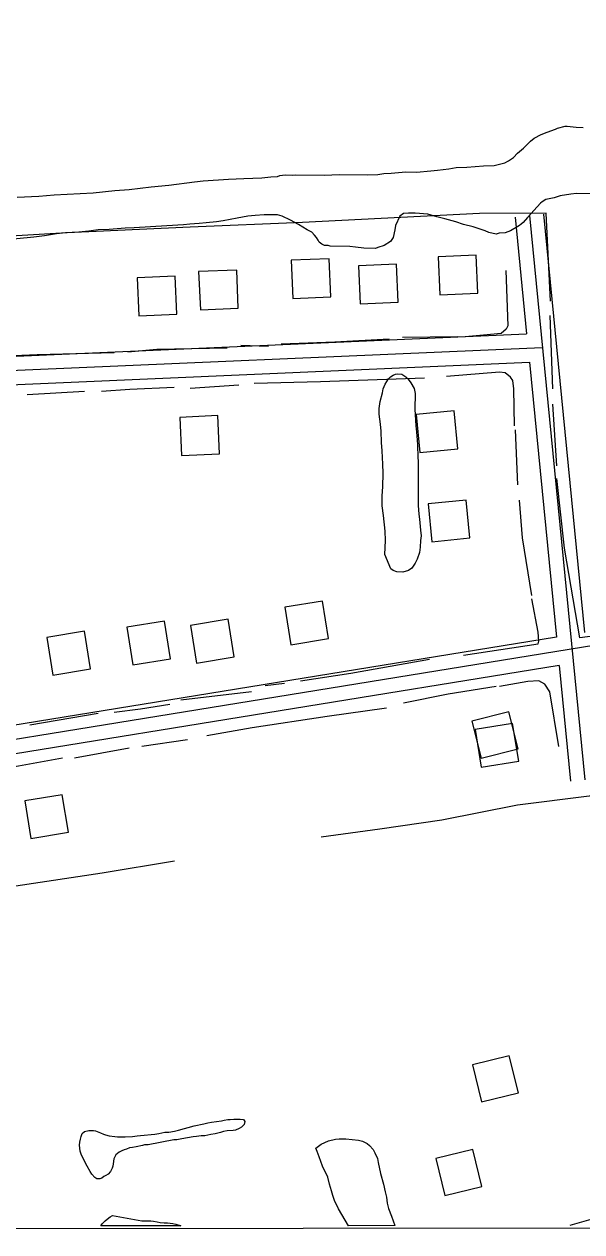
# Model space of a CAD drawing. Extents: x 3297735 to 3335592, y 670436 to 695807.
# Drawn here: x 3304997 to 3305583, y 675812 to 677080 of the extents above; entities that cross this region are included whole.
import ezdxf

# ---------------------------------------------------------------- set-up
doc = ezdxf.new("R2010")
doc.units = 0
for name, color, linetype in [('V-BLDG-OTLN', 7, 'Continuous'), ('V-GRID-FRAM', 7, 'Continuous'), ('V-ROAD-CNTR', 7, 'Continuous'), ('V-SITE-VEGE', 7, 'Continuous'), ('V-TOPO-SHOR', 7, 'Continuous')]:
    doc.layers.add(name, color=color, linetype=linetype)

msp = doc.modelspace()

# ---------------------------------------------------------------- linework, layer by layer
at = {"layer": 'V-BLDG-OTLN'}
for points in [[(3305433.5, 676796), (3305473.5, 676797.8), (3305471.7, 676837.7), (3305431.8, 676836)], [(3305279, 676792.2), (3305319, 676794), (3305317.3, 676833.9), (3305277.3, 676832.2)], [(3305349.9, 676786.5), (3305389.8, 676788.2), (3305388.1, 676828.2), (3305348.1, 676826.5)], [(3305117.2, 676773.9), (3305157.2, 676775.6), (3305155.4, 676815.6), (3305115.5, 676813.9)], [(3305181.8, 676780.3), (3305221.7, 676782.1), (3305220, 676822), (3305180, 676820.3)], [(3305408.7, 676670.2), (3305412.6, 676630.4), (3305452.4, 676634.3), (3305448.5, 676674.1)], [(3305200.2, 676669.1), (3305160.2, 676667.3), (3305161.9, 676627.4), (3305201.9, 676629.1)], [(3305421.3, 676576.5), (3305425.2, 676536.7), (3305465, 676540.6), (3305461.1, 676580.4)], [(3305277, 676428.5), (3305316.4, 676434.9), (3305310, 676474.4), (3305270.6, 676468)], [(3305177.9, 676409.3), (3305217.4, 676415.7), (3305211, 676455.2), (3305171.5, 676448.8)], [(3305026.8, 676396.7), (3305066.3, 676403.1), (3305059.9, 676442.6), (3305020.4, 676436.2)], [(3305110.9, 676407.3), (3305150.4, 676413.8), (3305144, 676453.2), (3305104.5, 676446.8)], [(3305505.9, 676358), (3305467.1, 676348.2), (3305476.9, 676309.4), (3305515.7, 676319.2)], [(3305476.9, 676300), (3305516.4, 676306.4), (3305510, 676345.9), (3305470.5, 676339.5)], [(3305003.6, 676225.1), (3305043.1, 676231.5), (3305036.6, 676271), (3304997.2, 676264.5)], [(3305477.3, 675948.4), (3305516.1, 675958), (3305506.5, 675996.9), (3305467.7, 675987.3)], [(3305438.9, 675850), (3305477.7, 675859.6), (3305468.1, 675898.5), (3305429.3, 675888.9)]]:
    msp.add_lwpolyline(points, close=True, dxfattribs=at)
at = {"layer": 'V-GRID-FRAM'}
msp.add_lwpolyline([(3301851.4, 693996.5), (3333375, 694028.6), (3333401.5, 675844.1), (3301862, 675812)], close=True, dxfattribs=at)
at = {"layer": 'V-ROAD-CNTR'}
for points in [[(3305512.7, 676877.6), (3305524.7, 676755)], [(3305527.6, 676879.1), (3305585.8, 676286.8)], [(3305542.5, 676880.5), (3305585.7, 676441.3)], [(3304940, 676729.6), (3305524.7, 676755)], [(3304940.7, 676714.6), (3305541.2, 676740.7)], [(3304941.3, 676699.6), (3305527.6, 676725.1)], [(3305527.6, 676725.1), (3305556, 676436.5)], [(3305987.7, 676491.3), (3304676.3, 676278.6)], [(3305556, 676436.5), (3304673.9, 676293.4)], [(3305558.9, 676406.6), (3304678.7, 676263.8)], [(3305558.9, 676406.6), (3305570.8, 676285.4)]]:
    msp.add_lwpolyline(points, dxfattribs=at)
at = {"layer": 'V-SITE-VEGE'}
for p, q in [((3305323.9, 675909.3), (3305327.8, 675909.6)), ((3305327.8, 675909.6), (3305334.8, 675909.5)), ((3305334.8, 675909.5), (3305348, 675908.1)), ((3305303.3, 675899.9), (3305308.6, 675904)), ((3305304.6, 675896.2), (3305303.3, 675899.9)), ((3305308.6, 675904), (3305316.5, 675907.7)), ((3305316.5, 675907.7), (3305323.9, 675909.3)), ((3305348, 675908.1), (3305352.2, 675907.2)), ((3305352.2, 675907.2), (3305357, 675904.8)), ((3305357, 675904.8), (3305359.6, 675902.5)), ((3305359.6, 675902.5), (3305363.3, 675898.3)), ((3305363.3, 675898.3), (3305365.3, 675895.1)), ((3305306.5, 675890.6), (3305304.6, 675896.2)), ((3305310.2, 675881.1), (3305306.5, 675890.6)), ((3305365.3, 675895.1), (3305367.9, 675889.1)), ((3305367.9, 675889.1), (3305368.8, 675884.9)), ((3305368.8, 675884.9), (3305371.1, 675873.3)), ((3305315.7, 675869.5), (3305310.2, 675881.1)), ((3305371.1, 675873.3), (3305374.3, 675861.9)), ((3305317.5, 675862.1), (3305315.7, 675869.5)), ((3305319.6, 675854.9), (3305317.5, 675862.1)), ((3305374.3, 675861.9), (3305375.9, 675854)), ((3305321.2, 675850), (3305319.6, 675854.9)), ((3305322.8, 675844.7), (3305321.2, 675850)), ((3305375.9, 675854), (3305377.3, 675848.5)), ((3305377.3, 675848.5), (3305378.2, 675842.2)), ((3305326.9, 675836.1), (3305322.8, 675844.7)), ((3305337.4, 675818.4), (3305326.9, 675836.1)), ((3305378.2, 675842.2), (3305379.6, 675836.6)), ((3305379.6, 675836.6), (3305382.8, 675828.5)), ((3305078.7, 675820.5), (3305081.7, 675823.5)), ((3305081.7, 675823.5), (3305083.8, 675825.4)), ((3305083.8, 675825.4), (3305087.1, 675827.7)), ((3305087.1, 675827.7), (3305089.4, 675829.1)), ((3305089.4, 675829.1), (3305120.4, 675823.4)), ((3305120.4, 675823.4), (3305129.7, 675823.4)), ((3305129.7, 675823.4), (3305132.5, 675823.2)), ((3305132.5, 675823.2), (3305136.4, 675822.5)), ((3305136.4, 675822.5), (3305139.4, 675821.8)), ((3305139.4, 675821.8), (3305143.6, 675821.3)), ((3305143.6, 675821.3), (3305147.3, 675821.3)), ((3305147.3, 675821.3), (3305152.9, 675820.8)), ((3305152.9, 675820.8), (3305155.9, 675820.1)), ((3305382.8, 675828.5), (3305384.4, 675823.4)), ((3305384.4, 675823.4), (3305386.1, 675818.5)), ((3305077.1, 675818.2), (3305078.7, 675820.5)), ((3305161.1, 675818.3), (3305077.1, 675818.2)), ((3305077.1, 675818.2), (3305077.1, 675818.2)), ((3305155.9, 675820.1), (3305160.5, 675818.7)), ((3305160.5, 675818.7), (3305161.1, 675818.3)), ((3305386.1, 675818.5), (3305337.4, 675818.4))]:
    msp.add_line(p, q, dxfattribs=at)
for points in [[(3304989.1, 676898.4), (3305011.9, 676899.7), (3305028, 676901.1), (3305069.1, 676903.1), (3305091.9, 676905.5), (3305106.9, 676906.4), (3305130.2, 676909.3), (3305148.5, 676911.2), (3305175.8, 676914.6), (3305184.7, 676915.5), (3305211.3, 676917.3), (3305227.4, 676918.1), (3305246.3, 676918.9), (3305255.8, 676919.8), (3305263, 676920.2), (3305265.2, 676921.3), (3305270.8, 676921.8), (3305278.5, 676921.6), (3305281.3, 676922.1), (3305311.8, 676921.6), (3305327.9, 676922.4), (3305357.9, 676921.9), (3305368.4, 676922.3), (3305374.5, 676923.3), (3305382.3, 676923.7), (3305397.9, 676925.1), (3305409, 676924.9), (3305424, 676926.3), (3305431.2, 676926.7), (3305442.9, 676928.2), (3305450.7, 676929.7), (3305461.8, 676930.1), (3305479.5, 676931.4), (3305490.6, 676931.8), (3305501.8, 676934.4), (3305505.7, 676936.5), (3305510.8, 676940.3), (3305515.3, 676944.7), (3305521.5, 676950.1), (3305528.8, 676957.2), (3305532.7, 676960.4), (3305540, 676964.2), (3305546.2, 676966.9), (3305555.1, 676970), (3305557.3, 676971.1), (3305565.1, 676973.2), (3305567.4, 676973.1), (3305576.8, 676971.9), (3305584, 676971.7)], [(3305610.5, 676901.9), (3305577.2, 676902.5), (3305571.1, 676901.5), (3305560, 676900), (3305553.8, 676897.9), (3305544.9, 676895.9), (3305541, 676893.7), (3305539.3, 676892.1), (3305525.7, 676877.3), (3305521.2, 676871.9), (3305519, 676870.2), (3305517.3, 676868.6), (3305507.7, 676863.2), (3305502.1, 676861.1), (3305496, 676860.7), (3305492.7, 676859.6), (3305485, 676861.4), (3305481.1, 676863.1), (3305468.4, 676867.3), (3305458.5, 676869.7), (3305450.2, 676872.6), (3305438.6, 676875.6), (3305430.3, 676877.9), (3305420.9, 676880.8), (3305407.6, 676881.6), (3305400.4, 676881.8), (3305395.4, 676881.3), (3305391.5, 676878.6), (3305386.9, 676868.7), (3305386.3, 676864.3), (3305384.4, 676856), (3305381.6, 676852.1), (3305374.9, 676847.8), (3305368.2, 676845.7), (3305365.9, 676844.7), (3305353.7, 676844.9), (3305344.9, 676846.1), (3305338.8, 676846.8), (3305318.3, 676847.2), (3305316.1, 676847.8)], [(3305316.1, 676847.8), (3305312.2, 676847.8), (3305309.4, 676849), (3305306.7, 676851.2), (3305305.6, 676853.5), (3305304, 676856.3), (3305301.8, 676858.5), (3305299.1, 676861.9), (3305294.2, 676864.2), (3305284.8, 676869.9), (3305276.6, 676874.5), (3305267.8, 676878.6), (3305262.8, 676879.8), (3305249, 676880), (3305239.5, 676879.1), (3305231.7, 676878.6), (3305220.6, 676876.6), (3305205.6, 676873.6), (3305198.9, 676872.6), (3305187.8, 676871.6), (3305180.6, 676870.7), (3305170.6, 676870.3), (3305163.9, 676869.3), (3305146.7, 676868.5), (3305112.2, 676866.3), (3305102.8, 676865.9), (3305086.1, 676864.6), (3305074.5, 676864.2), (3305064.5, 676862.7), (3305053.9, 676861.8), (3305040, 676860.9), (3305030.6, 676860), (3305017.8, 676858), (3305006.7, 676856.5), (3304974.4, 676853.2)]]:
    msp.add_lwpolyline(points, dxfattribs=at)
for points in [[(3305375.8, 676523.1), (3305376.3, 676538.1), (3305375.9, 676547.9), (3305374.3, 676564.1), (3305373, 676574.5), (3305373, 676584.7), (3305373.7, 676594.2), (3305373.8, 676608.8), (3305373.6, 676618.1), (3305372.9, 676632.2), (3305372.2, 676640.8), (3305372, 676652.8), (3305371.3, 676660.3), (3305369.8, 676670.5), (3305369.8, 676676.7), (3305370.7, 676683.9), (3305373.1, 676693.2), (3305373.8, 676697.1), (3305376.1, 676702), (3305379.4, 676707.7), (3305381.7, 676709.8), (3305384.5, 676711.7), (3305386.8, 676712.8), (3305389.1, 676713.1), (3305393.7, 676712.8), (3305397.7, 676710), (3305400.2, 676707.5), (3305403, 676703.7), (3305406.4, 676697.7), (3305407.4, 676692.4), (3305407.3, 676675.9), (3305408.4, 676658.5), (3305409.1, 676652.1), (3305409.5, 676643.2), (3305410, 676638.6), (3305410, 676633.3), (3305410.2, 676630.5), (3305410.2, 676625.2), (3305410.6, 676621.2), (3305410.8, 676613.1), (3305410.8, 676596.7), (3305410.6, 676589.2), (3305410.7, 676574.6), (3305411.4, 676565.6), (3305412.1, 676560.3), (3305413.2, 676548.9), (3305413.7, 676542.7), (3305413.2, 676538), (3305412.9, 676530.8), (3305412, 676525.3), (3305409.7, 676518.3), (3305407.6, 676514.2), (3305404.1, 676508.8), (3305400.4, 676506.3), (3305394.6, 676504.7), (3305388.3, 676505.2), (3305384.6, 676506.6), (3305382.1, 676508.2)], [(3305127.1, 675903.4), (3305123.2, 675903.4), (3305120.9, 675902.7), (3305114.4, 675901.1), (3305110.4, 675900.4), (3305107.4, 675900.2), (3305104, 675898.8), (3305101.6, 675898.1), (3305099.3, 675897.2), (3305096.3, 675895.6), (3305093, 675893), (3305090.7, 675888.6), (3305090, 675883.5), (3305089.8, 675880.8), (3305089.1, 675878.7), (3305087.2, 675875.2), (3305084.9, 675872.7), (3305082.3, 675871.1), (3305080.5, 675870.1), (3305078.4, 675868.5), (3305076.3, 675867.8), (3305073.1, 675867.8), (3305070.7, 675869.2), (3305067.7, 675872.5), (3305065.9, 675875.3), (3305062.7, 675880.8), (3305056.7, 675892.4), (3305055.5, 675896.6), (3305054.8, 675902.9), (3305055.1, 675906.1), (3305055.8, 675909.4), (3305056.5, 675912.1), (3305057.7, 675915.1), (3305060, 675917.2), (3305064.4, 675918.4), (3305069.5, 675918.4), (3305071.6, 675917.9), (3305076.9, 675916), (3305080.1, 675914.6), (3305082, 675913.7), (3305085.9, 675912.8), (3305091.9, 675912), (3305094.7, 675911.6), (3305102.6, 675911.6), (3305110.5, 675912.2), (3305115.3, 675912.9), (3305118.8, 675913.1), (3305133.9, 675914.5), (3305138.1, 675915.4), (3305144.6, 675916.5), (3305148.5, 675916.8), (3305154.5, 675917.7), (3305158.9, 675918.6), (3305175.4, 675923.2), (3305185.6, 675925.5), (3305189.8, 675926.4), (3305193.5, 675927.1), (3305203.9, 675928.7), (3305206.7, 675929.3), (3305210.6, 675930), (3305213.2, 675930), (3305217.1, 675930.2), (3305223.8, 675930.2), (3305227.3, 675929.8), (3305228.5, 675927.7), (3305227.8, 675924.7), (3305225, 675921.9), (3305222.7, 675920.5), (3305218.7, 675918.9), (3305216.4, 675918.4), (3305209.9, 675918), (3305206, 675917.3), (3305203, 675916.4), (3305197.4, 675915), (3305192.8, 675914.3), (3305186.5, 675912.9), (3305182.6, 675912.7), (3305177.7, 675912), (3305174.2, 675911.8), (3305162.4, 675909.5), (3305157.1, 675908.6), (3305153.8, 675908.6)]]:
    msp.add_lwpolyline(points, close=True, dxfattribs=at)
at = {"layer": 'V-TOPO-SHOR'}
for p, q in [((3305552.1, 676697.2), (3305549.6, 676774.3)), ((3305452, 676751.8), (3305394.4, 676751)), ((3305253.5, 676741.7), (3305224.2, 676742.6)), ((3305222.3, 676701), (3305170.9, 676697.6)), ((3305060.1, 676694.3), (3304999.8, 676690.9)), ((3305556.3, 676616.5), (3305552.1, 676681.2)), ((3305515.5, 676596.3), (3305512.9, 676654.1)), ((3305235.7, 676379), (3305161.3, 676370.3)), ((3305270.3, 676387.8), (3305249.9, 676385.2)), ((3305074.4, 676356.4), (3305002.6, 676344.2)), ((3305168.2, 676328.7), (3305120.4, 676321.7)), ((3305107.1, 676320), (3305049.4, 676309.5)), ((3305597.1, 675826.4), (3305570.2, 675818.7))]:
    msp.add_line(p, q, dxfattribs=at)
for points in [[(3305549.7, 676789.4), (3305545.1, 676881.8), (3305475.1, 676881.2), (3305289, 676871.9), (3305171.1, 676866.9), (3305041.7, 676861.1), (3304929.1, 676854.3), (3304754.5, 676845.9), (3304628.7, 676841.8), (3304591.7, 676840), (3304524.1, 676836.7), (3304375.2, 676830.9), (3304307.8, 676829.4), (3304291.9, 676831.2), (3304278.6, 676837.4), (3304270.6, 676840.1), (3304226.3, 676835.8), (3304187.6, 676834)], [(3305502.7, 676821.6), (3305505.1, 676763.4), (3305503.3, 676759.8), (3305498, 676755.4), (3305479.4, 676753.7), (3305460, 676751.7)], [(3305380.2, 676749.3), (3305323.1, 676746.2), (3305266.8, 676744.3)], [(3305091.2, 676735), (3305010.4, 676732.9), (3304945.9, 676730.1)], [(3305210, 676740), (3305135.9, 676738.7), (3305105.4, 676735.8)], [(3305512, 676658.5), (3305511.1, 676697.1), (3305510.2, 676705.9), (3305507.6, 676709.5), (3305502.3, 676713.9), (3305496.1, 676714.8), (3305440.4, 676710.1)], [(3305154.1, 676698.5), (3305107.5, 676696.4), (3305077.8, 676694.3)], [(3305417.3, 676708.4), (3305308, 676704.7), (3305238.3, 676702.7)], [(3305580.6, 676435.7), (3305564.6, 676530), (3305556.3, 676603.2)], [(3305530.2, 676480.1), (3305520.3, 676540.8), (3305517.2, 676580.3)], [(3305458.3, 676417.4), (3305536.8, 676429.5), (3305537.7, 676432.1), (3305536.9, 676441.8), (3305530.2, 676476.6)], [(3305741.2, 676463.6), (3305706.4, 676456.5), (3305675.5, 676450.4), (3305642.2, 676444.3), (3305599.6, 676438.1), (3305580.6, 676435.7)], [(3305422.8, 676413.1), (3305339.8, 676398.2), (3305287.2, 676390.4)], [(3305492.8, 676384.5), (3305442.2, 676376.7), (3305395.2, 676367)], [(3305558.6, 676321.7), (3305549, 676379.1), (3305543.8, 676387.1), (3305537.6, 676390.6), (3305526.1, 676389.8), (3305496.3, 676384.5)], [(3305149.7, 676365.9), (3305118.9, 676360.8), (3305091.2, 676357.2)], [(3305377.5, 676361.8), (3305315, 676353.2), (3305236.3, 676341.1), (3305188.6, 676333)], [(3305037, 676309.5), (3304990.7, 676301.1), (3304957.2, 676295.6)], [(3305597.4, 676271.8), (3305590.3, 676269.5), (3305515.2, 676260), (3305435.7, 676244.3), (3305370.3, 676234.8), (3305308.9, 676226.4)], [(3305154.6, 676201.1), (3305078.7, 676188.7), (3304987.7, 676174.9), (3304874.7, 676156.6), (3304750.1, 676137.5), (3304630.8, 676117.5), (3304513.3, 676101.1), (3304433.8, 676087.2), (3304366.7, 676074.1)]]:
    msp.add_lwpolyline(points, dxfattribs=at)

doc.saveas('drawing.dxf')
